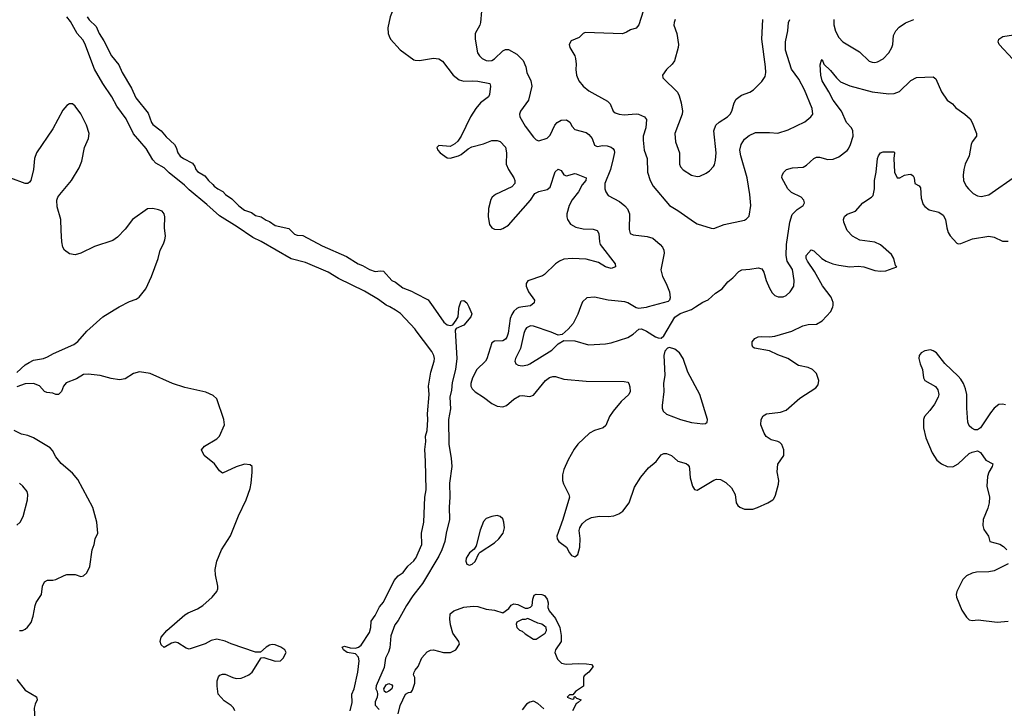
# Model space of a CAD drawing. Header units: inches. Extents: x 2001573 to 2220545, y 644482 to 846830.
# Tile 658 of 755: x 2137150 to 2144242, y 767109 to 772070. Entities that reach past the tile are written whole.
import ezdxf

# ---------------------------------------------------------------- set-up
doc = ezdxf.new("R2010")
doc.units = ezdxf.units.IN
doc.header["$MEASUREMENT"] = 0
for name, color, linetype in [('C1736', 7, 'Continuous'), ('C1737', 7, 'Continuous'), ('C1746', 7, 'Continuous'), ('C1747', 7, 'Continuous')]:
    doc.layers.add(name, color=color, linetype=linetype)

msp = doc.modelspace()

# ---------------------------------------------------------------- linework, layer by layer
at = {"layer": 'C1736', "color": 5}
for points, elevation in [([(2137130, 769528.4), (2137190, 769582.4), (2137218.9, 769601.1), (2137250, 769616.5), (2137322, 769630), (2137350, 769640.3), (2137394.8, 769665.2), (2137539.3, 769730), (2137568.1, 769751.9), (2137634.6, 769825.4), (2137749.4, 769930), (2137830, 769980.3), (2137866.9, 770000)], 220), ([(2140000, 769838.2), (2139999.2, 769839.2), (2139892.1, 769952.1), (2139857.7, 769977.7), (2139816.2, 770000)], 180), ([(2138699.5, 767090), (2138690, 767113.2), (2138673.2, 767130), (2138622.6, 767162.6), (2138580.7, 767210), (2138572, 767268), (2138572.7, 767307.3), (2138583.2, 767336.8), (2138592.9, 767347.1), (2138610, 767354.8), (2138630, 767354.8), (2138684.7, 767330), (2138710, 767324.2), (2138746.5, 767326.5), (2138770, 767334.7), (2138801.6, 767350), (2138825.1, 767370), (2138890, 767472), (2138910, 767476), (2138990, 767448.4), (2139028, 767450), (2139049.3, 767470), (2139069.2, 767510), (2139059.3, 767530), (2139032.3, 767550), (2138990, 767566.3), (2138970, 767569.6), (2138950, 767564.2), (2138924.9, 767550), (2138885.5, 767514.5), (2138850, 767513.3), (2138673.2, 767573.2), (2138630, 767592.3), (2138570, 767606.6), (2138530, 767598), (2138487, 767573), (2138370, 767536), (2138350, 767541.2), (2138290, 767581.2), (2138270, 767585.2), (2138242.8, 767577.2), (2138190, 767548), (2138170, 767566), (2138162.7, 767590), (2138170, 767622), (2138209.5, 767670.5), (2138338.8, 767781.2), (2138363, 767797), (2138430, 767824.7), (2138469.6, 767850), (2138536.9, 767910), (2138569.6, 767950), (2138578, 767970), (2138578, 767990), (2138561.6, 768070), (2138558.7, 768110), (2138569.6, 768170), (2138604.7, 768250), (2138667.9, 768352.1), (2138725.6, 768494.4), (2138780.7, 768610), (2138810, 768692), (2138818.4, 768730), (2138826, 768810), (2138824, 768850), (2138810, 768864), (2138768.9, 768868.9), (2138710, 768849.3), (2138610, 768804), (2138590, 768819), (2138554.5, 768870), (2138479.6, 768930), (2138459, 768970), (2138482.4, 768997.6), (2138569.3, 769050), (2138589.4, 769070), (2138625.1, 769150), (2138620.7, 769190), (2138570, 769339.3), (2138543.1, 769363.1), (2138490, 769385.7), (2138340.9, 769420.9), (2138250, 769448.5), (2138090, 769520.5), (2138012.5, 769532.5), (2137970, 769520.4), (2137910, 769483.5), (2137870, 769475.4), (2137810, 769484.2), (2137730, 769506), (2137644.2, 769515.8), (2137610, 769513.3), (2137558.5, 769481.5), (2137486.1, 769453.9), (2137466.7, 769430), (2137452.4, 769390), (2137429.4, 769369.4), (2137410, 769369.2), (2137390, 769379.3), (2137344.9, 769384.9), (2137330, 769392), (2137292.2, 769432.2), (2137250, 769449.6), (2137190, 769445.4), (2137130, 769424)], 220), ([(2137150, 767670.3), (2137170, 767670.4), (2137190, 767678.4), (2137207.5, 767692.5), (2137232.1, 767727.9), (2137248.4, 767771.6), (2137262, 767850), (2137270, 767870.4), (2137307.4, 767930), (2137314.7, 767990), (2137330, 768020.5), (2137350, 768032), (2137390, 768031.4), (2137410, 768035.8), (2137470, 768066.7), (2137490, 768072.4), (2137550, 768073), (2137590, 768058.8), (2137610, 768062.8), (2137634.9, 768085.1), (2137655.6, 768130), (2137672.3, 768250), (2137686, 768290), (2137693.2, 768330), (2137713.2, 768370), (2137706.6, 768450), (2137676.6, 768556.6), (2137570, 768757.2), (2137530, 768802.7), (2137450, 768872.3), (2137410, 768921.2), (2137386.1, 768966.1), (2137370, 768985.1), (2137250, 769056.9), (2137210, 769073.3), (2137164.2, 769084.2), (2137110, 769111.3)], 240), ([(2137130, 768428), (2137154.5, 768450), (2137176.2, 768490), (2137206.9, 768610), (2137208.3, 768650), (2137203.5, 768670), (2137173, 768710), (2137150, 768731.2)], 260), ([(2139530.9, 767090), (2139545.6, 767150), (2139543.7, 767210), (2139559.6, 767250), (2139584.9, 767370), (2139595.8, 767450), (2139590, 767476.9), (2139570, 767500.5), (2139509.3, 767510), (2139482.9, 767530), (2139474, 767550), (2139490, 767556.4), (2139530, 767544.9), (2139570, 767543), (2139590, 767548.5), (2139610, 767563.6), (2139670, 767655.3), (2139679.9, 767690), (2139683, 767737), (2139710, 767778), (2139740.9, 767839.1), (2139770, 767874.6), (2139848.7, 768030), (2139877.6, 768062.4), (2139912.5, 768087.5), (2139947.2, 768132.8), (2139990, 768170.2), (2140000, 768185.5)], 180), ([(2140000, 767941.7), (2139981.7, 767918.3), (2139937.1, 767850), (2139877.3, 767742.7), (2139853.1, 767710), (2139823.2, 767630), (2139815.7, 767544.3), (2139806.4, 767513.6), (2139784.2, 767470), (2139776.2, 767403.8), (2139718.4, 767270), (2139716.1, 767250), (2139725.3, 767230), (2139727.9, 767210), (2139724.7, 767190), (2139710, 767155.3), (2139710.5, 767130.5), (2139739.3, 767099.3)], 180), ([(2139877, 767070), (2139891.3, 767130), (2139930, 767210.7), (2139950, 767224), (2139970, 767226), (2139980.1, 767239.9), (2139995.3, 767290), (2139995.3, 767330), (2139986.9, 767350), (2139990.9, 767370), (2140000, 767382.6)], 180), ([(2137130, 767316.3), (2137190, 767238.8), (2137270.5, 767190.5), (2137276, 767170), (2137261.6, 767138.4), (2137255.5, 767110), (2137260.5, 767030)], 220)]:
    msp.add_lwpolyline(points, dxfattribs=dict(at, elevation=elevation))
at = {"layer": 'C1736', "color": 5, "elevation": 180}
msp.add_lwpolyline([(2139790, 767223.6), (2139777.2, 767230), (2139774, 767250), (2139790, 767278), (2139810, 767287), (2139830, 767277), (2139835.3, 767270), (2139830.3, 767250), (2139810, 767231.5)], close=True, dxfattribs=at)
at = {"layer": 'C1737', "color": 5}
for points, elevation in [([(2140000, 772530.1), (2139930, 772495.1), (2139882, 772458), (2139858.8, 772430), (2139854.8, 772410), (2139858.8, 772390), (2139904.7, 772330), (2139918.8, 772290), (2139915.5, 772270), (2139905.3, 772250), (2139850, 772167.6), (2139817.7, 772090), (2139802.9, 772010), (2139804.7, 771970), (2139811.1, 771951.1), (2139822.3, 771930), (2139890, 771851.6), (2139990, 771780.6), (2140000, 771779.2)], 220), ([(2139816.2, 770000), (2139790, 770014.1), (2139735, 770055), (2139634.7, 770114.7), (2139445.8, 770205.8), (2139371.8, 770251.8), (2139210, 770320.9), (2139106.5, 770346.5), (2138890.6, 770470.6), (2138830, 770499.7), (2138717.3, 770577.3), (2138590, 770656.6), (2138498.6, 770738.6), (2138370, 770843.3), (2138337.3, 770877.3), (2138226.3, 770966.3), (2138190, 771002.4), (2138130, 771035.1), (2138110, 771059.8), (2138061.6, 771141.6), (2137970, 771247.9), (2137916.5, 771356.5), (2137850, 771447.5), (2137813.6, 771513.6), (2137749, 771610), (2137690, 771714), (2137619.2, 771899.2), (2137604.1, 771924.1), (2137565.4, 771970), (2137516.3, 772056.3), (2137490.8, 772090)], 180), ([(2137636.4, 772090), (2137650, 772069.3), (2137700.9, 772020.9), (2137722.1, 771970), (2137756.8, 771916.8), (2137812.3, 771810), (2137864.9, 771744.9), (2137889.6, 771689.6), (2137955.2, 771575.2), (2137986.7, 771506.7), (2138075.4, 771395.4), (2138099.1, 771330), (2138110, 771313.4), (2138170.1, 771270.1), (2138206, 771226), (2138266, 771170), (2138277.8, 771150), (2138290.2, 771110), (2138306.8, 771086.8), (2138330, 771069.3), (2138395.6, 771035.6), (2138412.8, 771012.8), (2138419.3, 770990), (2138430, 770976.1), (2138483.6, 770943.6), (2138509.2, 770910), (2138542.3, 770882.3), (2138550.4, 770870), (2138578, 770850), (2138613, 770833), (2138633.4, 770810), (2138678.1, 770778.1), (2138730, 770728.1), (2138770, 770698.3), (2138820.5, 770680.5), (2138850, 770659.5), (2138890.7, 770650), (2138926, 770626), (2138950, 770615.8), (2138990, 770586), (2139090, 770564.9), (2139130, 770525.3), (2139150, 770518.4), (2139190, 770515.3), (2139330, 770441.2), (2139503.2, 770363.2), (2139588.2, 770310), (2139619.6, 770299.6), (2139670.6, 770270), (2139710, 770254.6), (2139750, 770260.5), (2139770, 770257.3), (2139830, 770192), (2139858.1, 770178.1), (2139910, 770138.2), (2139973.3, 770113.3), (2140000, 770099.2)], 180), ([(2137866.9, 770000), (2137940.6, 770039.4), (2137990, 770055.8), (2138010, 770070.4), (2138059.6, 770130), (2138100.8, 770219.2), (2138147.6, 770350), (2138162, 770410), (2138185.8, 770454.2), (2138196.1, 770483.9), (2138201.3, 770510), (2138193.7, 770570), (2138195.4, 770650), (2138191.9, 770671.9), (2138177, 770690), (2138150, 770701), (2138109.8, 770709.8), (2138070, 770706.6), (2137962.4, 770630), (2137910, 770561.6), (2137855.9, 770504.1), (2137821.8, 770478.2), (2137690, 770436.8), (2137590, 770387.6), (2137550, 770376), (2137510, 770382.6), (2137472.8, 770410), (2137462.2, 770430), (2137454.2, 770470), (2137448, 770550), (2137447.8, 770630), (2137421.4, 770721.5), (2137418, 770770), (2137424.2, 770790), (2137438.9, 770810), (2137522.6, 770910), (2137578.3, 771001.7), (2137598.5, 771050), (2137617.6, 771150), (2137645.2, 771214.8), (2137651.2, 771250), (2137630.7, 771310.7), (2137590.8, 771390.8), (2137550, 771446.6), (2137530, 771462.7), (2137510, 771464.5), (2137490, 771452), (2137461.2, 771418.8), (2137390, 771284.2), (2137270.4, 771110), (2137256.4, 771070), (2137250.4, 770990), (2137230.4, 770910), (2137221.3, 770898.7), (2137210, 770889.6), (2137190, 770889.6), (2137087.2, 770927.3)], 220)]:
    msp.add_lwpolyline(points, dxfattribs=dict(at, elevation=elevation))
at = {"layer": 'C1746', "color": 5}
for points, elevation in [([(2140384.4, 770000), (2140408, 769950), (2140399.3, 769930), (2140350.4, 769870), (2140295.3, 769844.7), (2140286, 769834), (2140298.9, 769630), (2140288.9, 769548.9), (2140264.9, 769455.1), (2140260.4, 769399.6), (2140249.1, 769350), (2140252.5, 769267.5), (2140239.3, 769190), (2140240.3, 769010), (2140259.1, 768910), (2140264.1, 768850), (2140246.6, 768730), (2140247.6, 768630), (2140242.9, 768557.1), (2140245.5, 768470), (2140221.1, 768370), (2140212.8, 768310), (2140191.7, 768250), (2140170, 768206.1), (2140051.9, 768008.1), (2140000, 767941.7)], 180), ([(2140127.3, 770000), (2140204.8, 769890), (2140230, 769872), (2140253.7, 769866.3), (2140269.7, 769870.3), (2140294.5, 769905.5), (2140307.8, 769930), (2140314, 769990), (2140316.9, 770000)], 180), ([(2140774.3, 770000), (2140744.8, 769995.2), (2140730, 769988), (2140710, 769968.8), (2140694.4, 769945.6), (2140683.4, 769916.6), (2140669.6, 769810.4), (2140658.6, 769781.4), (2140650, 769768.3), (2140630, 769756.1), (2140570, 769752.6), (2140550, 769742.7), (2140514.4, 769625.6), (2140504.9, 769610), (2140443.8, 769550), (2140411.9, 769490), (2140399, 769450), (2140400.9, 769430), (2140409.6, 769410), (2140430, 769388.9), (2140491.6, 769350), (2140550, 769304.6), (2140590, 769286.3), (2140630, 769280.2), (2140657.6, 769290), (2140710, 769336), (2140750, 769359.6), (2140770, 769361.7), (2140825.6, 769354.4), (2140850, 769364), (2140938.3, 769470), (2140967.1, 769492.9), (2140990, 769500.2), (2141010, 769499.6), (2141070, 769480.9), (2141230, 769465.2), (2141503.8, 769463.8), (2141530, 769457.3), (2141538.8, 769450), (2141545.8, 769425.8), (2141548.2, 769390), (2141538.4, 769370), (2141481.5, 769318.5), (2141424, 769250), (2141399, 769210), (2141373.3, 769146.7), (2141353.4, 769130), (2141290, 769110.8), (2141253.4, 769090), (2141169.4, 769010.6), (2141143.8, 768976.2), (2141100.4, 768899.6), (2141070.3, 768830), (2141059.5, 768790), (2141059.5, 768750), (2141066.8, 768726.8), (2141106.7, 768650), (2141110.3, 768630), (2141061.7, 768470), (2141019.6, 768350), (2141021.1, 768330), (2141034.4, 768310), (2141089.2, 768269.2), (2141110, 768228), (2141126, 768210), (2141150, 768200.5), (2141170, 768216), (2141186, 768270), (2141186.8, 768333.2), (2141179.5, 768390), (2141184.2, 768410), (2141202.7, 768437.3), (2141230, 768463.5), (2141270, 768482.7), (2141326.2, 768493.8), (2141390, 768490.9), (2141430, 768496.3), (2141465.4, 768510), (2141494.7, 768530), (2141540.6, 768590), (2141579.1, 768700.9), (2141625.4, 768774.6), (2141679.2, 768840.8), (2141733.7, 768886.3), (2141770, 768934.4), (2141790, 768945.7), (2141810, 768944.6), (2141844.9, 768930), (2141890.2, 768890.2), (2141950, 768871.6), (2141962.2, 768862.2), (2141971.7, 768850), (2141974.8, 768834.8), (2141980.3, 768770), (2141997, 768710), (2142010, 768685.5), (2142030, 768680.4), (2142150, 768752.6), (2142170, 768758.9), (2142197, 768757), (2142235.9, 768735.9), (2142277.5, 768697.5), (2142304, 768650), (2142311.5, 768590), (2142322.8, 768570), (2142337.7, 768557.7), (2142370, 768544.6), (2142430, 768544.6), (2142465.3, 768554.7), (2142539, 768590), (2142575.3, 768610), (2142582, 768618), (2142594.6, 768645.4), (2142615.5, 768724.5), (2142618, 768750), (2142606.8, 768813.2), (2142612.1, 768867.9), (2142653.2, 768930), (2142655.1, 768970), (2142639.5, 769010), (2142624.9, 769024.9), (2142611.8, 769031.8), (2142562, 769042), (2142526.2, 769066.2), (2142511.7, 769090), (2142488, 769150), (2142489.8, 769190), (2142504.7, 769215.3), (2142529.9, 769230.1), (2142630, 769243.5), (2142670, 769257.8), (2142770, 769344.2), (2142883.5, 769416.5), (2142901.4, 769438.6), (2142906.6, 769470), (2142890, 769521.1), (2142861.1, 769550), (2142830, 769563.4), (2142758.8, 769578.8), (2142683.5, 769630), (2142610, 769656.2), (2142550, 769683.4), (2142443.2, 769703.2), (2142431.3, 769711.3), (2142425.3, 769725.3), (2142427.1, 769750), (2142446.3, 769773.7), (2142470, 769784.8), (2142490, 769787.8), (2142550, 769784.3), (2142590, 769790.1), (2142713, 769827), (2142790, 769864.1), (2142830, 769873.4), (2142890, 769877.3), (2142930, 769899.6), (2142992.6, 769967.4), (2143006.4, 770000)], 220), ([(2141190, 770000), (2141171.3, 769948.7), (2141138, 769882), (2141100.9, 769839.1), (2141058.8, 769801.2), (2141030, 769797), (2140978.9, 769818.9), (2140850, 769861.7), (2140830, 769863.4), (2140801.3, 769850), (2140790, 769834.3), (2140781.6, 769810), (2140758.7, 769701.3), (2140721.1, 769630), (2140717.1, 769610), (2140724, 769590), (2140741.8, 769581.8), (2140770, 769576.9), (2140810, 769582.8), (2140825.1, 769590), (2140982.9, 769690), (2141030, 769734), (2141070, 769758.8), (2141150, 769755.5), (2141248.1, 769728.1), (2141370, 769735.5), (2141410, 769742), (2141530, 769780.3), (2141570, 769804.4), (2141610, 769839.3), (2141630, 769842.4), (2141666.1, 769826.1), (2141730, 769785.5), (2141750, 769777.3), (2141770, 769776), (2141790, 769791.3), (2141870, 769926), (2141906.6, 769953.4), (2141990, 769982), (2142017.5, 770000)], 240), ([(2141676, 770000), (2141663.4, 769996.6), (2141610, 769989.6), (2141590, 769993.6), (2141579.3, 770000)], 240), ([(2140000, 768185.5), (2140002.9, 768190), (2140046.5, 768290), (2140044.5, 768370), (2140062.2, 768450), (2140069.4, 768630), (2140077.7, 768682.3), (2140074.4, 768890), (2140067.4, 768972.6), (2140075, 769030), (2140073, 769070), (2140084.2, 769110), (2140090.6, 769190), (2140088.4, 769231.5), (2140100.5, 769370), (2140095.2, 769430), (2140111.5, 769530), (2140136.4, 769610), (2140137.8, 769630), (2140133.4, 769650), (2140118.3, 769678.3), (2140000, 769838.2)], 180), ([(2144250, 769294.7), (2144230, 769300.5), (2144203.1, 769296.9), (2144168, 769270), (2144142, 769238), (2144070, 769129.2), (2144050, 769116), (2144030, 769116), (2144007.6, 769127.6), (2143990, 769144), (2143979.6, 769170), (2143971.5, 769271.5), (2143971.9, 769370), (2143963.5, 769410), (2143948.5, 769450), (2143930, 769479.7), (2143910, 769501.3), (2143812.8, 769592.8), (2143754.7, 769670), (2143730, 769685.3), (2143710, 769690.8), (2143670, 769685.1), (2143642.4, 769670), (2143628.8, 769650), (2143627.6, 769630), (2143636.9, 769590), (2143652.8, 769550), (2143660.9, 769490), (2143670, 769470.6), (2143746.9, 769426.9), (2143763.4, 769403.4), (2143770.4, 769370), (2143766.7, 769350), (2143740, 769300), (2143706.7, 769253.3), (2143667.4, 769210), (2143660.3, 769190), (2143660.7, 769130), (2143677.1, 769057.1), (2143723.6, 768950), (2143757, 768897), (2143790, 768869.3), (2143830, 768851), (2143870.5, 768849.4), (2143910, 768870.2), (2143990, 768943.6), (2144010, 768953.4), (2144050, 768963), (2144070, 768950.7), (2144110, 768895.8), (2144158.8, 768870), (2144155.5, 768850), (2144130.4, 768810), (2144122, 768778), (2144116.5, 768710), (2144134.7, 768630), (2144133.8, 768590), (2144123.6, 768550), (2144089.1, 768470), (2144086.7, 768426.7), (2144095.9, 768395.9), (2144128.7, 768350), (2144139.1, 768310), (2144211, 768291), (2144235.6, 768275.6), (2144260.3, 768250)], 220), ([(2144270.3, 768149.7), (2144170, 768100.4), (2144130, 768092), (2144042, 768090), (2144010, 768083.6), (2143970, 768064.5), (2143943.4, 768036.6), (2143899.5, 767950), (2143894.9, 767930), (2143896.9, 767910), (2143935.6, 767815.6), (2143970, 767766), (2143990, 767746.7), (2144010, 767741.3), (2144052.9, 767747.1), (2144189.6, 767730.4), (2144270, 767737.7)], 220), ([(2140000, 767382.6), (2140019.8, 767410), (2140048, 767472), (2140084.2, 767515.8), (2140110, 767528.1), (2140130, 767529.1), (2140202, 767510), (2140254, 767510), (2140290.8, 767529.2), (2140317, 767570), (2140313.2, 767590), (2140269.7, 767649.7), (2140254.3, 767710), (2140248.4, 767751.6), (2140251.4, 767788.6), (2140277, 767810), (2140350, 767836.9), (2140415.6, 767844.4), (2140450, 767841.5), (2140510, 767822.3), (2140570, 767815.3), (2140630, 767797.3), (2140672.5, 767827.5), (2140690, 767851.3), (2140710, 767861), (2140737.3, 767857.3), (2140790, 767831.3), (2140810, 767831.3), (2140830, 767838), (2140842, 767850), (2140845.6, 767894.4), (2140855.3, 767924.7), (2140870, 767930.8), (2140911.3, 767930), (2140930, 767922), (2140950, 767896), (2140955.8, 767870), (2140955.2, 767835.2), (2140962.8, 767810), (2141010, 767755.5), (2141040.3, 767690), (2141050, 767634), (2141050.4, 767590), (2141010.8, 767530), (2141006, 767510), (2141024, 767464), (2141054, 767434), (2141087.3, 767427.3), (2141172.8, 767432.8), (2141234, 767430), (2141270, 767424.7), (2141281, 767410), (2141250.5, 767369.5), (2141216.9, 767343.1), (2141211.3, 767330), (2141211, 767269), (2141154, 767230), (2141134, 767206), (2141110, 767206), (2141094, 767190), (2141130, 767174), (2141142, 767178), (2141146, 767194), (2141150, 767194), (2141162, 767182), (2141194, 767170), (2141174, 767150), (2141158, 767142), (2141131.3, 767090)], 180), ([(2140924.6, 767104.6), (2140883.1, 767143.1), (2140850, 767159.7), (2140825.8, 767154.2), (2140801.2, 767138.8), (2140770, 767097.6)], 180)]:
    msp.add_lwpolyline(points, dxfattribs=dict(at, elevation=elevation))
for points, elevation in [([(2141830.7, 769709.3), (2141815.5, 769704.5), (2141797.6, 769682.4), (2141790.4, 769650), (2141796.5, 769510), (2141787.6, 769450), (2141790.4, 769390), (2141778.4, 769290), (2141778, 769270), (2141784, 769250), (2141808.9, 769228.9), (2141910, 769188.9), (2141990, 769168.4), (2142070, 769157.3), (2142090, 769161), (2142102, 769170), (2142105.2, 769190), (2142049.7, 769370), (2141962, 769530), (2141929.6, 769630), (2141902.9, 769670), (2141870, 769695.6)], 240), ([(2140590, 768496.8), (2140550, 768491.8), (2140510, 768476), (2140490, 768453.6), (2140467.5, 768392.5), (2140439.4, 768280.6), (2140424, 768256), (2140390, 768229.5), (2140365.3, 768190), (2140364.4, 768170), (2140370, 768147.3), (2140390, 768140.5), (2140410, 768148.5), (2140430, 768166.7), (2140456.6, 768223.4), (2140466.6, 768233.4), (2140570, 768300.2), (2140602.2, 768330), (2140632.5, 768370), (2140642.7, 768410), (2140638.4, 768450), (2140630, 768474), (2140611.6, 768491.6)], 220), ([(2140810, 767755.3), (2140791.1, 767748.9), (2140770, 767748.7), (2140731.3, 767728.7), (2140726, 767714), (2140731, 767690), (2140750, 767671), (2140770, 767664), (2140790, 767644.9), (2140850, 767606.8), (2140870, 767606), (2140936, 767650), (2140945.2, 767670), (2140941.2, 767690), (2140930, 767701.2), (2140910, 767716), (2140883.2, 767723.2)], 180)]:
    msp.add_lwpolyline(points, close=True, dxfattribs=dict(at, elevation=elevation))
at = {"layer": 'C1747', "color": 5}
for points, elevation in [([(2140475.5, 772130), (2140470.6, 772050), (2140464.9, 772030), (2140430.5, 771970), (2140430.4, 771929.6), (2140448.9, 771830), (2140461.1, 771810), (2140482.4, 771790), (2140510, 771776.2), (2140530, 771772.2), (2140550, 771775.5), (2140570, 771786.9), (2140630, 771846.3), (2140650, 771856), (2140670, 771855.6), (2140730, 771820.9), (2140776.2, 771776.2), (2140796.9, 771730), (2140803.1, 771690), (2140831.7, 771630), (2140840.3, 771590), (2140814.9, 771490), (2140756.9, 771410), (2140750.3, 771390), (2140752.8, 771370), (2140790, 771302.6), (2140850, 771222.4), (2140870, 771204.9), (2140890, 771197.6), (2140950, 771216.5), (2140970, 771237.6), (2141005.5, 771310), (2141022.2, 771330), (2141050, 771346.2), (2141088.2, 771348.2), (2141111.8, 771331.8), (2141130, 771299.1), (2141150, 771278), (2141230, 771256.1), (2141250, 771243.1), (2141272.7, 771212.7), (2141290, 771165.5), (2141310, 771157), (2141350, 771163.2), (2141382, 771162), (2141411.2, 771151.2), (2141422.3, 771142.3), (2141432.4, 771130), (2141433.8, 771113.8), (2141426, 771070), (2141405.5, 770990), (2141364.2, 770890), (2141365.5, 770850), (2141371.8, 770830), (2141390, 770803.1), (2141470, 770760.9), (2141509.4, 770729.4), (2141527.8, 770707.8), (2141542.8, 770670), (2141539, 770559), (2141547.7, 770530), (2141570, 770518.7), (2141670, 770507.1), (2141710, 770494.7), (2141763.1, 770450), (2141780.9, 770430), (2141790.2, 770410), (2141791.2, 770388.8), (2141768.5, 770268.5), (2141780.7, 770220.7), (2141807.7, 770170), (2141830.6, 770110), (2141834.4, 770065.6), (2141830.7, 770049.3), (2141821, 770039), (2141676, 770000)], 240), ([(2141641.5, 772130), (2141610, 772032.7), (2141590, 772009.6), (2141550, 771997.2), (2141521.3, 771978.7), (2141491.3, 771968.7), (2141223.2, 771976.8), (2141209, 771971), (2141179.9, 771940.1), (2141123.1, 771916.9), (2141108, 771890), (2141113, 771870), (2141148, 771810), (2141154.4, 771790), (2141159.3, 771750), (2141155.5, 771710), (2141162, 771670), (2141178.4, 771630), (2141208.5, 771590), (2141250, 771556.9), (2141383.8, 771483.8), (2141402.5, 771462.5), (2141424.4, 771410), (2141439.6, 771399.6), (2141469.3, 771389.3), (2141505.1, 771385.1), (2141590, 771391.1), (2141608.2, 771388.2), (2141650.5, 771370), (2141664.4, 771350), (2141660.8, 771290), (2141641.3, 771230), (2141641.6, 771201.6), (2141649.1, 771130), (2141669, 771070), (2141673.4, 770970), (2141691.7, 770910), (2141712, 770870), (2141830.5, 770730), (2141890, 770696), (2142010, 770610.2), (2142030, 770599.6), (2142130, 770567.7), (2142150, 770565.5), (2142225.3, 770594.7), (2142370, 770625.7), (2142385.7, 770634.3), (2142404.7, 770655.3), (2142416.4, 770730), (2142409.7, 770810.3), (2142390.7, 770930), (2142343.9, 771090), (2142337.7, 771130), (2142345.7, 771170), (2142371.8, 771208.2), (2142404, 771236), (2142450, 771256), (2142550, 771257), (2142610, 771252), (2142684.6, 771275.4), (2142806.1, 771333.9), (2142849.5, 771370), (2142862, 771390), (2142858, 771430), (2142804, 771564), (2142762, 771642), (2142710, 771714), (2142666.4, 771850), (2142666.5, 771910), (2142683.5, 771990), (2142689, 772050), (2142697.8, 772070)], 260), ([(2141871.8, 772070), (2141864.2, 772050), (2141862.6, 772030), (2141883.8, 771970), (2141895.6, 771890), (2141893.6, 771870), (2141865.7, 771774.3), (2141850, 771749.4), (2141808, 771710), (2141780.7, 771670), (2141782.8, 771650), (2141888.3, 771548.3), (2141901.1, 771521.1), (2141914.9, 771470), (2141923.9, 771410), (2141922.8, 771390), (2141868, 771250), (2141874.9, 771190), (2141902.4, 771110), (2141903.6, 771030), (2141910.2, 771010.2), (2141928.2, 770988.2), (2141990, 770950.3), (2142030, 770939.3), (2142050, 770941.6), (2142095.4, 770964.6), (2142118.3, 770981.7), (2142148.4, 771011.6), (2142154.9, 771025.1), (2142162.4, 771057.6), (2142166.5, 771110), (2142151.1, 771270), (2142165.1, 771310), (2142188.3, 771331.7), (2142249.3, 771370.7), (2142268.7, 771390), (2142279.8, 771410), (2142295.3, 771470), (2142310, 771496.5), (2142350, 771525.7), (2142410, 771546.7), (2142436.1, 771563.9), (2142495.8, 771624.2), (2142518.9, 771661.1), (2142525.4, 771690), (2142522.4, 771730), (2142495, 771930), (2142502.3, 772070)], 280), ([(2143015, 772070), (2143013.5, 772033.5), (2143026.3, 771986.3), (2143050, 771942.4), (2143078.7, 771910), (2143198, 771838), (2143270, 771771.8), (2143290, 771762.7), (2143310, 771761.5), (2143330, 771765.5), (2143370, 771787.7), (2143409.9, 771830.1), (2143432.4, 771870), (2143439, 771890), (2143443.8, 771956.2), (2143461.1, 771990), (2143483.8, 772016.2), (2143530, 772046.7), (2143589.6, 772070)], 260), ([(2144304.5, 771784.5), (2144205.6, 771890), (2144198.4, 771910), (2144202, 771930), (2144232.6, 771947.4), (2144370, 771970.4)], 240), ([(2140000, 771779.2), (2140030, 771774.8), (2140130, 771792), (2140170, 771786.9), (2140196.9, 771770), (2140272, 771670), (2140316.4, 771636.4), (2140350, 771627.6), (2140410, 771630.2), (2140450, 771626.7), (2140535.5, 771610), (2140541.7, 771590), (2140534.9, 771530), (2140526.4, 771513.6), (2140469.5, 771470.5), (2140436.2, 771430), (2140397.6, 771370), (2140329.4, 771230.6), (2140305.3, 771194.7), (2140285.4, 771174.6), (2140250, 771155.8), (2140170, 771162.7), (2140154.8, 771150), (2140161.6, 771130), (2140179.1, 771110), (2140230, 771075.5), (2140250, 771073), (2140310, 771087.7), (2140330, 771097.7), (2140380.6, 771139.4), (2140405.9, 771154.1), (2140490, 771174.2), (2140550, 771200.2), (2140590, 771199.7), (2140610, 771191.4), (2140650, 771152), (2140657.1, 771110), (2140654.4, 771030), (2140670, 770990.4), (2140708.9, 770930), (2140717, 770910), (2140716.4, 770890), (2140694.6, 770865.4), (2140578.6, 770810), (2140553.7, 770790), (2140544.6, 770775.4), (2140527.1, 770710), (2140525, 770650), (2140533.4, 770593.4), (2140550, 770570.2), (2140570, 770560.2), (2140610, 770557.7), (2140630, 770564.3), (2140671.3, 770590), (2140830.5, 770769.5), (2140861.8, 770818.2), (2140890, 770833.1), (2140950, 770846), (2140970, 770864.2), (2141007.4, 770972.6), (2141030, 770993.7), (2141050, 770984.2), (2141070, 770953.1), (2141090, 770944.2), (2141150, 770960.7), (2141158.5, 770958.5), (2141230, 770930.3), (2141227.8, 770910), (2141200.6, 770879.4), (2141174.3, 770830), (2141129.3, 770770.7), (2141107.1, 770730), (2141091.2, 770670), (2141090.3, 770650), (2141096.5, 770630), (2141117.8, 770597.8), (2141156, 770576), (2141210, 770561.8), (2141281.3, 770561.3), (2141310.9, 770550.9), (2141321.2, 770530), (2141325.5, 770470), (2141332.1, 770450), (2141439.7, 770310), (2141442.4, 770290), (2141410, 770277.7), (2141370, 770288.2), (2141320.3, 770320.3), (2141230, 770343.4), (2141130, 770349.9), (2141070, 770343.4), (2141039.1, 770330), (2141009.2, 770310), (2140930, 770234.2), (2140915.1, 770224.9), (2140811.4, 770188.6), (2140798, 770170), (2140797.3, 770150), (2140816.2, 770110), (2140857.6, 770050), (2140855.5, 770030), (2140830, 770009.2), (2140774.3, 770000)], 220), ([(2142017.5, 770000), (2142070, 770034.4), (2142110, 770050.4), (2142161.4, 770098.6), (2142209.1, 770130.9), (2142250, 770180.9), (2142286.6, 770210), (2142330, 770254.9), (2142351.2, 770268.8), (2142410, 770271.6), (2142470, 770281.7), (2142495.6, 770275.6), (2142510, 770250.8), (2142527.6, 770190), (2142550, 770134.8), (2142570, 770102), (2142590, 770082), (2142613, 770073), (2142650, 770073.4), (2142670, 770083), (2142699.3, 770110), (2142725.1, 770150), (2142729.7, 770190), (2142717.2, 770270), (2142677.7, 770330), (2142669.9, 770369.9), (2142674.5, 770450), (2142697.7, 770610), (2142714.4, 770665.6), (2142750, 770701.6), (2142794, 770730), (2142803.6, 770750), (2142798, 770770), (2142779.5, 770790), (2142710, 770825.6), (2142682.9, 770850), (2142640.9, 770930), (2142642.7, 770950), (2142653.2, 770970), (2142674, 770990), (2142717.2, 771002.8), (2142792.9, 771007.1), (2142818.3, 771021.7), (2142870, 771070.3), (2142890, 771078.3), (2142910, 771078.3), (2142970, 771062.3), (2143010, 771065.7), (2143050, 771082), (2143110, 771127.4), (2143119.9, 771140.1), (2143134.6, 771170), (2143152.5, 771230), (2143150.9, 771270), (2143141, 771290), (2143106.2, 771330), (2143068.9, 771410), (2143009.1, 771490), (2142979.4, 771550), (2142930.7, 771630), (2142921.1, 771670), (2142916, 771744), (2142922, 771770), (2142930, 771782), (2142942.8, 771750), (2142990, 771704.2), (2143033, 771650), (2143063.1, 771623.1), (2143130, 771592.4), (2143290.9, 771549.1), (2143410, 771536.5), (2143450, 771537), (2143488.3, 771551.7), (2143570, 771630.4), (2143610, 771653), (2143730, 771658.8), (2143750, 771644.7), (2143790.4, 771550), (2143830, 771490.6), (2143870, 771463), (2143893.8, 771433.8), (2143957.3, 771390), (2143995.6, 771355.6), (2144010.6, 771330), (2144040.7, 771250), (2144040.7, 771230), (2144010.6, 771190), (2144003, 771170), (2143988.4, 771090), (2143961.3, 771030), (2143950.3, 770990), (2143946.7, 770950), (2143949.2, 770909.2), (2143970, 770866.8), (2143984, 770850), (2144017.6, 770817.6), (2144050, 770800.5), (2144075.9, 770795.9), (2144130, 770807), (2144330, 770946.7)], 240), ([(2143006.4, 770000), (2143010.7, 770010), (2143010, 770032.7), (2142996.2, 770070), (2142932.3, 770152.3), (2142876.2, 770256.2), (2142824.4, 770330), (2142815, 770350), (2142815.1, 770370), (2142850, 770410.8), (2142870, 770403.8), (2142928.3, 770348.3), (2142960.3, 770330), (2143007.7, 770310), (2143050, 770300.2), (2143129.6, 770290.3), (2143190, 770293.7), (2143230, 770290.3), (2143310, 770262.4), (2143350, 770257.1), (2143390, 770259.3), (2143468, 770290), (2143459, 770299), (2143445.7, 770350), (2143430, 770378.9), (2143350, 770447.7), (2143310, 770467.2), (2143201.7, 770481.7), (2143147.8, 770510), (2143110.9, 770550.9), (2143086.6, 770610), (2143083.5, 770630), (2143090, 770653), (2143111.2, 770668.8), (2143169.5, 770690.5), (2143222.7, 770750), (2143286.6, 770790), (2143296.6, 770803.4), (2143307.1, 770850), (2143307, 770910), (2143319.8, 770970), (2143329.7, 771070.3), (2143336, 771090), (2143350, 771111), (2143370, 771117.3), (2143450, 771118), (2143452.4, 771110), (2143445.7, 771070), (2143452.2, 770970), (2143470, 770930.7), (2143490, 770930.6), (2143524, 770950), (2143550, 770955.5), (2143570, 770956.3), (2143585.5, 770945.5), (2143593.4, 770930), (2143598.8, 770890), (2143630, 770872.7), (2143637.8, 770857.8), (2143644.3, 770784.3), (2143658.8, 770738.8), (2143670, 770723.7), (2143700.2, 770700.2), (2143770, 770683.6), (2143802, 770662), (2143817.8, 770630), (2143827.2, 770570), (2143837.4, 770537.4), (2143852.4, 770512.4), (2143900.8, 770460.8), (2143910, 770455.8), (2143930, 770457.4), (2144013.2, 770490), (2144130, 770510.2), (2144170, 770503.6), (2144230, 770474.9), (2144270, 770473.7)], 220), ([(2140000, 770099.2), (2140091.3, 770051.3), (2140127.3, 770000)], 180), ([(2140316.9, 770000), (2140330, 770044.7), (2140350, 770046), (2140370, 770030.7), (2140384.4, 770000)], 180), ([(2141579.3, 770000), (2141530, 770029.6), (2141510, 770036.9), (2141390, 770048.2), (2141290, 770071.5), (2141234.2, 770065.8), (2141203.4, 770036.6), (2141190, 770000)], 240)]:
    msp.add_lwpolyline(points, dxfattribs=dict(at, elevation=elevation))

doc.saveas('drawing.dxf')
